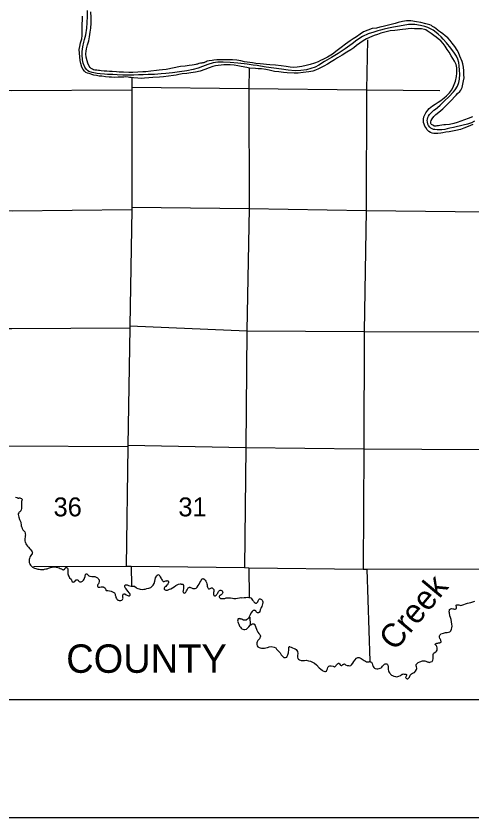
# Model space of a CAD drawing. Extents: x 369523 to 838377, y 495025 to 936819.
# Drawn here: x 696948 to 717263, y 495025 to 530793 of the extents above; entities that cross this region are included whole.
import ezdxf

# ---------------------------------------------------------------- set-up
doc = ezdxf.new("R2010")
doc.units = 0
for name, color, linetype in [('21', 7, 'Continuous'), ('Level 10', 7, 'Continuous'), ('Level 15', 7, 'Continuous'), ('Level 22', 7, 'Continuous'), ('Level 6', 7, 'Continuous')]:
    doc.layers.add(name, color=color, linetype=linetype)

msp = doc.modelspace()

# ---------------------------------------------------------------- linework, layer by layer
at = {"layer": '21'}
for p, q in [((558537, 500305), (833097, 500305)), ((838377, 495025), (542697, 495025))]:
    msp.add_line(p, q, dxfattribs=at)
at = {"layer": 'Level 10'}
for points in [[(704657, 528582), (704484, 528552), (704278, 528539), (703636, 528411), (703473, 528393), (703327, 528374), (703203, 528360), (702952, 528332), (702727, 528312), (702593, 528304), (702380, 528289), (702158, 528281), (701967, 528281), (701734, 528285), (701548, 528293), (701422, 528300), (701235, 528316), (701107, 528324), (700988, 528330), (700878, 528338), (700736, 528348), (700672, 528358), (700617, 528366), (700541, 528372), (700455, 528384), (700403, 528398), (700359, 528420), (700301, 528450), (700246, 528500), (700206, 528552), (700144, 528686), (700110, 528796), (700074, 528956), (700064, 529102), (700076, 529228), (700091, 529332), (700137, 529504), (700185, 529688), (700225, 529867), (700257, 530067), (700280, 530249), (700288, 530477), (700288, 530729), (700278, 530976)], [(700132, 528245), (700060, 528275), (699998, 528339), (699942, 528407), (699883, 528513), (699835, 528671), (699805, 528805), (699783, 528969), (699770, 529140), (699766, 529296), (699784, 529440), (699822, 529596), (699876, 529784), (699898, 529922), (699897, 530445), (699909, 530607), (699907, 530795)], [(716480, 527186), (716555, 527266), (716625, 527334), (716717, 527426), (716765, 527492), (716827, 527607), (716886, 527907), (716910, 528035), (716906, 528171), (716898, 528345), (716888, 528507), (716854, 528655), (716832, 528764), (716724, 529010), (716658, 529174), (716604, 529272), (716506, 529432), (716388, 529586), (716291, 529704), (716189, 529818), (716077, 529908), (715963, 529996), (715868, 530068), (715780, 530130), (715740, 530158), (715662, 530220), (715588, 530276), (715512, 530330), (715457, 530368), (715385, 530397), (715207, 530449), (714988, 530501), (714796, 530537), (714545, 530573), (714435, 530587), (714349, 530585), (714176, 530554), (713983, 530502), (713841, 530466), (713671, 530418), (713484, 530374), (713306, 530329), (713159, 530291), (713011, 530253), (712818, 530233), (712435, 530082), (712282, 529992), (712112, 529864), (711974, 529778), (711835, 529682), (711630, 529535), (711436, 529387), (711257, 529257), (711055, 529100), (710830, 528962), (710619, 528856), (710513, 528804), (710407, 528751), (710244, 528691), (710047, 528633), (709869, 528581), (709678, 528543), (709472, 528506), (709325, 528496), (709161, 528516), (708985, 528540), (708756, 528578), (708513, 528601), (708261, 528617), (707825, 528657), (707635, 528679), (707480, 528699), (707128, 528754), (706971, 528790), (706785, 528820), (706600, 528834), (706438, 528836), (706293, 528840), (706129, 528841), (706017, 528841), (705888, 528835), (705762, 528819), (705688, 528813), (705547, 528795), (705467, 528775), (705415, 528755), (705379, 528739), (705345, 528725), (705333, 528719), (705317, 528713), (705286, 528706), (705252, 528702), (705220, 528698), (705170, 528690), (705090, 528670), (705030, 528652), (704998, 528646), (704953, 528632), (704879, 528616), (704797, 528606), (704657, 528582)], [(715764, 529781), (715676, 529855), (715561, 529929), (715447, 530011), (715353, 530075), (715273, 530137), (715203, 530175), (715146, 530195), (715016, 530217), (714926, 530223), (714846, 530225), (714701, 530227), (714551, 530231), (714427, 530224), (714310, 530210), (714164, 530198), (713827, 530144), (713616, 530136), (713327, 530063), (713199, 530023), (713051, 529977), (712900, 529925), (712804, 529881), (712569, 529780), (712417, 529692), (712264, 529582), (712124, 529486), (711995, 529379), (711871, 529287), (711694, 529175), (711486, 529053), (711279, 528934), (711143, 528846), (710986, 528744), (710834, 528652), (710669, 528558), (710430, 528437), (710292, 528381), (710170, 528341), (709999, 528305), (709742, 528274), (709520, 528252), (709337, 528244), (709030, 528258), (708862, 528282), (708659, 528303), (708459, 528323), (708345, 528345), (708230, 528373), (708072, 528403), (707889, 528435), (707741, 528445), (707613, 528448), (707358, 528472), (707228, 528498), (706985, 528550), (706825, 528574), (706664, 528600), (706484, 528616), (706315, 528617), (706201, 528611), (706087, 528603), (705956, 528585), (705834, 528567), (705722, 528539), (705559, 528485), (705366, 528406), (705156, 528338), (704941, 528288), (704735, 528260), (704562, 528237), (704354, 528211), (704207, 528189), (704083, 528163), (703966, 528147), (703521, 528088), (703343, 528070), (703042, 528046), (702865, 528032), (702665, 528017), (702540, 528013), (702382, 528017), (702177, 528035), (702081, 528045), (702007, 528057), (701939, 528069), (701845, 528079), (701758, 528073), (701678, 528069), (701494, 528062), (701347, 528058), (701199, 528066), (701097, 528074), (700938, 528088), (700770, 528106), (700647, 528118), (700527, 528137), (700407, 528161), (700330, 528179), (700246, 528209), (700132, 528245)], [(717304, 525954), (717099, 525865), (716907, 525797), (716748, 525739), (716548, 525687), (716401, 525651), (716247, 525622), (716100, 525608), (715960, 525588), (715870, 525574), (715749, 525560), (715661, 525554), (715559, 525554), (715487, 525568), (715410, 525596), (715340, 525648), (715266, 525718), (715202, 525824), (715170, 525884), (715130, 525976), (715106, 526042), (715100, 526100), (715102, 526188), (715126, 526296), (715162, 526392), (715210, 526480), (715293, 526596), (715361, 526670), (715431, 526735), (715507, 526783), (715628, 526865), (715756, 526947), (715881, 527027), (716021, 527145), (716123, 527232), (716258, 527362), (716348, 527480), (716416, 527596), (716537, 527895), (716571, 528095), (716587, 528251), (716585, 528485), (716553, 528639), (716487, 528787), (716411, 528901), (716333, 529023), (716241, 529183), (716163, 529305), (716069, 529449), (715976, 529573), (715874, 529681), (715764, 529781)], [(717294, 526298), (717091, 526224), (716939, 526168), (716766, 526101), (716610, 526049), (716459, 526003), (716261, 525961), (716090, 525943), (716012, 525934), (715922, 525920), (715826, 525904), (715778, 525898), (715699, 525892), (715657, 525888), (715613, 525886), (715585, 525886), (715563, 525892), (715521, 525922), (715493, 525942), (715467, 525962), (715451, 525976), (715435, 526004), (715429, 526080), (715449, 526134), (715491, 526212), (715565, 526308), (715657, 526395), (715788, 526507), (715967, 526655), (716169, 526861), (716264, 526956), (716370, 527062), (716480, 527186)]]:
    msp.add_lwpolyline(points, dxfattribs=at)
at = {"layer": 'Level 15'}
for points in [[(702107, 528019), (702114, 527621), (702111, 527496), (702112, 522270), (702109, 522166), (702020, 516978), (702017, 516886), (701930, 511634), (701927, 511580)], [(701927, 511580), (701862, 506255)], [(697726, 506234), (701862, 506255), (702079, 506259), (707122, 506194), (707320, 506181), (712417, 506118), (712584, 506121), (717782, 506141), (717948, 506135), (723059, 506141), (723251, 506147)], [(702079, 506259), (702087, 505383)]]:
    msp.add_lwpolyline(points, dxfattribs=at)
at = {"layer": 'Level 22'}
for points in [[(712605, 529728), (712569, 527495), (712545, 522126), (712468, 516724), (712450, 511475)], [(707339, 528457), (707319, 527554), (707340, 522213), (707229, 516751), (707182, 511537)], [(702114, 527621), (707319, 527554), (712569, 527495), (715827, 527471)], [(686033, 527581), (691398, 527509), (696747, 527477), (702111, 527496)], [(685969, 522271), (691399, 522148), (696790, 522103), (702109, 522166)], [(702112, 522270), (707340, 522213), (712545, 522126), (717835, 522062), (721683, 522037)], [(685936, 516946), (691402, 516863), (696761, 516850), (702017, 516886)], [(702020, 516978), (707229, 516751), (712468, 516724), (717678, 516704), (718495, 516707)], [(701927, 511580), (696622, 511607), (691246, 511576), (685980, 511574)], [(722926, 511425), (717617, 511442), (712450, 511475), (707182, 511537), (701930, 511634)], [(707182, 511537), (707122, 506194)], [(712450, 511475), (712417, 506118)], [(707320, 506181), (707343, 504881)], [(712584, 506121), (712716, 502014)], [(707371, 503988), (707375, 503633)]]:
    msp.add_lwpolyline(points, dxfattribs=at)
at = {"layer": 'Level 6'}
for points in [[(710272, 528517), (710081, 528449), (709891, 528387), (709640, 528360), (709392, 528354), (709079, 528378), (708770, 528418), (708431, 528465), (708096, 528519), (707845, 528557), (707697, 528587), (707511, 528609), (707252, 528642), (706829, 528696), (706494, 528726), (706181, 528737), (705942, 528737), (705732, 528713), (705491, 528633), (705262, 528542), (705062, 528464), (704839, 528402), (704564, 528354), (704229, 528305), (703918, 528265), (703622, 528229), (703419, 528210), (703122, 528192), (702833, 528180), (702617, 528170), (702410, 528165), (702194, 528159), (701977, 528157), (701700, 528159), (701460, 528172), (701255, 528180), (701030, 528188), (700888, 528202), (700689, 528222), (700565, 528234), (700409, 528253), (700335, 528269), (700186, 528325), (700132, 528365), (700080, 528411), (700008, 528517), (699942, 528685), (699912, 528843), (699892, 529066), (699892, 529214), (699922, 529416), (699968, 529626), (700005, 529744), (700055, 529961), (700099, 530255), (700121, 530483), (700128, 530791), (700128, 531035)], [(717384, 526098), (717240, 526030), (717069, 525976), (716873, 525931), (716445, 525829), (716285, 525789), (716166, 525758), (716056, 525734), (715918, 525714), (715807, 525714), (715709, 525718), (715615, 525726), (715549, 525738), (715491, 525758), (715435, 525788), (715380, 525840), (715328, 525908), (715298, 525972), (715278, 526070), (715272, 526128), (715278, 526190), (715294, 526264), (715321, 526330), (715369, 526400), (715439, 526474), (715567, 526593), (715640, 526647), (715726, 526719), (715846, 526821), (716047, 527005), (716236, 527188), (716444, 527414), (716515, 527498), (716615, 527666), (716677, 527831), (716709, 527971), (716720, 528205), (716712, 528379), (716696, 528577), (716672, 528721), (716628, 528863), (716568, 529011), (716492, 529138), (716329, 529364), (716131, 529600), (715979, 529766), (715886, 529864), (715764, 529978), (715668, 530061), (715528, 530161), (715423, 530221), (715299, 530279), (715157, 530329), (714968, 530373), (714717, 530409), (714543, 530413), (714437, 530411), (714032, 530346), (713761, 530290), (713544, 530246), (713358, 530205), (713185, 530159), (713063, 530131), (712884, 530079), (712635, 529997), (712379, 529882), (712138, 529720), (711919, 529558), (711610, 529327), (711295, 529127), (711010, 528946), (710697, 528760), (710439, 528599), (710272, 528517)], [(696926, 509337), (696988, 509311), (697006, 509302), (697028, 509296)], [(697028, 509296), (697048, 509296), (697066, 509296), (697074, 509298), (697090, 509298), (697118, 509297), (697144, 509293), (697192, 509268), (697200, 509262), (697216, 509214), (697213, 509178), (697197, 509139), (697186, 509089), (697191, 508969), (697187, 508825), (697178, 508765), (697154, 508719), (697115, 508682), (697087, 508664), (697066, 508634), (697048, 508587), (697049, 508553), (697055, 508503), (697070, 508445), (697109, 508334), (697121, 508314), (697148, 508252), (697156, 508218), (697165, 508184), (697172, 508094), (697180, 508058), (697188, 508016), (697199, 507990), (697215, 507941), (697250, 507877)], [(697250, 507877), (697343, 507786), (697356, 507730), (697361, 507696), (697366, 507642), (697358, 507604), (697347, 507552), (697338, 507487), (697344, 507379), (697359, 507323), (697365, 507305), (697384, 507258), (697410, 507210), (697457, 507153), (697496, 507107), (697557, 507026), (697602, 506979), (697634, 506943), (697661, 506898), (697674, 506870), (697674, 506866), (697668, 506830), (697663, 506798), (697637, 506773), (697600, 506732), (697580, 506694), (697569, 506656), (697546, 506597), (697531, 506553), (697527, 506509), (697532, 506451), (697535, 506413), (697556, 506365), (697568, 506341), (697599, 506304), (697627, 506268), (697658, 506236), (697680, 506215), (697714, 506195), (697771, 506172), (697825, 506149), (697921, 506123), (697973, 506116), (698041, 506107), (698071, 506107), (698099, 506106), (698123, 506108), (698153, 506113), (698179, 506109), (698219, 506118), (698269, 506131), (698335, 506144), (698398, 506161), (698484, 506198), (698555, 506218), (698627, 506233), (698679, 506232), (698709, 506224), (698739, 506215), (698817, 506194), (698870, 506175), (698914, 506155), (698970, 506130), (699008, 506111), (699035, 506101), (699067, 506096), (699106, 506117), (699134, 506151), (699144, 506163), (699153, 506176), (699171, 506192), (699187, 506200), (699199, 506198), (699227, 506181), (699239, 506165), (699254, 506123), (699261, 506055), (699261, 505959), (699259, 505909), (699266, 505863), (699285, 505819), (699310, 505773), (699334, 505742), (699407, 505671), (699426, 505629), (699432, 505595), (699455, 505563), (699479, 505552), (699515, 505546), (699537, 505559), (699564, 505579), (699612, 505628), (699629, 505641), (699643, 505645), (699671, 505645), (699677, 505645), (699687, 505642), (699718, 505626), (699738, 505608), (699750, 505593), (699768, 505579)], [(699768, 505579), (699789, 505563), (699817, 505558), (699849, 505558), (699882, 505569), (699904, 505583), (699926, 505597), (699955, 505634), (699981, 505679), (699998, 505727), (700021, 505795), (700032, 505842), (700040, 505864), (700047, 505884), (700061, 505902), (700073, 505908), (700099, 505909), (700111, 505909), (700125, 505885), (700156, 505854), (700192, 505822), (700238, 505803), (700320, 505790), (700364, 505791), (700414, 505792), (700452, 505789), (700492, 505777), (700521, 505766), (700551, 505752), (700579, 505733), (700608, 505707), (700628, 505683), (700650, 505650), (700659, 505610), (700656, 505570), (700638, 505519), (700617, 505475), (700594, 505434), (700580, 505408), (700579, 505376), (700583, 505358), (700592, 505330), (700610, 505322), (700638, 505313), (700676, 505320), (700737, 505333), (700789, 505336), (700827, 505328), (700862, 505315), (700906, 505287), (700924, 505270), (700945, 505210), (700949, 505190), (700970, 505176), (701036, 505163), (701112, 505155), (701188, 505138), (701252, 505117), (701307, 505086), (701329, 505062), (701362, 505011), (701371, 504965), (701388, 504905), (701398, 504853), (701421, 504811), (701446, 504780), (701486, 504746), (701512, 504737), (701550, 504727), (701584, 504726), (701622, 504730), (701658, 504745), (701686, 504768), (701707, 504792), (701717, 504824), (701710, 504856), (701705, 504900), (701707, 504948), (701712, 504978), (701716, 504999), (701735, 505019), (701759, 505023), (701771, 505021), (701801, 505018), (701860, 504983), (701924, 504948), (701963, 504935), (701993, 504937), (702026, 504960), (702034, 504976), (702030, 504998), (702021, 505034), (701992, 505073), (701944, 505127), (701882, 505206), (701856, 505247), (701817, 505287), (701809, 505309), (701802, 505329), (701796, 505369), (701800, 505391)], [(701800, 505391), (701807, 505407), (701819, 505417), (701839, 505429), (701897, 505420), (701953, 505397), (702023, 505380), (702084, 505365), (702134, 505364), (702180, 505369), (702198, 505367), (702220, 505362), (702248, 505342), (702296, 505303), (702329, 505277), (702482, 505226), (702562, 505219), (702647, 505225), (702701, 505231), (702781, 505255), (702858, 505272), (702948, 505304), (703021, 505359), (703064, 505412), (703101, 505487), (703133, 505583), (703146, 505658), (703159, 505730), (703186, 505779), (703211, 505819), (703229, 505841), (703247, 505868), (703261, 505876), (703288, 505883), (703304, 505875), (703327, 505859), (703355, 505830), (703376, 505780), (703417, 505710), (703434, 505677), (703458, 505635), (703481, 505605), (703501, 505580), (703511, 505572), (703545, 505570), (703581, 505581), (703617, 505594), (703639, 505600), (703664, 505608), (703676, 505611), (703688, 505609), (703700, 505607), (703721, 505599), (703733, 505587), (703741, 505572), (703743, 505552), (703736, 505515), (703726, 505491), (703709, 505463), (703691, 505430), (703658, 505388), (703621, 505351), (703585, 505323), (703565, 505302), (703550, 505278), (703546, 505258), (703546, 505248), (703551, 505230), (703561, 505212), (703587, 505196), (703629, 505183), (703693, 505184), (703725, 505195), (703786, 505224), (703844, 505251), (703915, 505294), (703990, 505335), (704074, 505389), (704129, 505418), (704192, 505449), (704260, 505462), (704284, 505463), (704310, 505459), (704336, 505459), (704348, 505460), (704360, 505456), (704380, 505446), (704393, 505434), (704399, 505424), (704405, 505406), (704414, 505369), (704416, 505324), (704417, 505290), (704406, 505238), (704394, 505190), (704389, 505150), (704387, 505130), (704390, 505106), (704398, 505080), (704420, 505066), (704434, 505060)], [(704434, 505060), (704443, 505056), (704484, 505067), (704518, 505100), (704549, 505152), (704574, 505207), (704597, 505255), (704617, 505282), (704646, 505304), (704662, 505311), (704678, 505313), (704694, 505313), (704728, 505306), (704765, 505290), (704801, 505271), (704827, 505259), (704855, 505256), (704875, 505254), (704925, 505261), (704975, 505274), (705026, 505325), (705069, 505390), (705106, 505452), (705144, 505523), (705177, 505586), (705210, 505652), (705232, 505685), (705244, 505695), (705256, 505697), (705270, 505700), (705288, 505698), (705316, 505686), (705350, 505659), (705377, 505627), (705399, 505589), (705432, 505528), (705457, 505466), (705462, 505422), (705465, 505366), (705475, 505322), (705490, 505290), (705502, 505267), (705524, 505251), (705549, 505245), (705571, 505246), (705604, 505258), (705634, 505275), (705654, 505283), (705670, 505286), (705688, 505284), (705708, 505270), (705734, 505249), (705755, 505221), (705765, 505177), (705764, 505131), (705753, 505085), (705746, 505036), (705746, 505008), (705749, 504982), (705757, 504960), (705767, 504951), (705791, 504933), (705805, 504929), (705825, 504933), (705865, 504958), (705890, 504985), (705914, 505023), (705935, 505058), (705951, 505092), (705974, 505130), (705994, 505155), (706021, 505173), (706049, 505182), (706075, 505182), (706103, 505177), (706139, 505155), (706154, 505129), (706158, 505097), (706149, 505057), (706134, 505023), (706106, 504990), (706094, 504980), (706076, 504970), (706049, 504953), (706031, 504941), (706013, 504925), (706005, 504910), (706002, 504892), (706016, 504855), (706035, 504837), (706057, 504819), (706079, 504810), (706121, 504806), (706161, 504807), (706213, 504814), (706251, 504820), (706304, 504837), (706400, 504849), (706454, 504844), (706508, 504841), (706596, 504824)], [(706596, 504824), (706648, 504813), (706744, 504817), (706820, 504828), (706904, 504843), (706958, 504854), (707002, 504847), (707119, 504853), (707191, 504864), (707269, 504866), (707317, 504862), (707359, 504855), (707409, 504838), (707424, 504826), (707454, 504783), (707489, 504741), (707522, 504700), (707546, 504668), (707568, 504640), (707593, 504621), (707603, 504615), (707615, 504607), (707637, 504603), (707659, 504608), (707692, 504628), (707722, 504661), (707743, 504709), (707755, 504742), (707764, 504766), (707780, 504782), (707800, 504794), (707828, 504797), (707850, 504791), (707882, 504772), (707917, 504734), (707929, 504706), (707938, 504663), (707941, 504610), (707935, 504570), (707916, 504514), (707895, 504451), (707878, 504407), (707859, 504363), (707831, 504306), (707805, 504236), (707785, 504195), (707767, 504187), (707754, 504181), (707744, 504178), (707708, 504178), (707683, 504189), (707665, 504207), (707647, 504233), (707628, 504257), (707616, 504266), (707600, 504276), (707580, 504286), (707558, 504285), (707540, 504283), (707518, 504277), (707498, 504266), (707473, 504240), (707416, 504159), (707379, 504080), (707337, 504001), (707304, 503925), (707257, 503888), (707215, 503863), (707197, 503853), (707179, 503848), (707147, 503840), (707119, 503845), (707085, 503853), (707051, 503868), (707013, 503890), (706989, 503897), (706969, 503899), (706943, 503906), (706925, 503910), (706897, 503914), (706875, 503911), (706849, 503901), (706835, 503889), (706829, 503873), (706824, 503842), (706822, 503804), (706827, 503768), (706852, 503725), (706872, 503671), (706910, 503585), (706945, 503532), (706983, 503484), (707004, 503461), (707052, 503448), (707104, 503430), (707144, 503429), (707218, 503450), (707275, 503507), (707320, 503550), (707375, 503617), (707418, 503646)], [(714325, 501346), (714313, 501318), (714308, 501294), (714308, 501286), (714312, 501274), (714326, 501258), (714344, 501246), (714377, 501237), (714403, 501235), (714430, 501254), (714481, 501305), (714516, 501389), (714569, 501458), (714618, 501483), (714658, 501496), (714702, 501519), (714755, 501566), (714798, 501641), (714805, 501697), (714796, 501777), (714783, 501799), (714773, 501849), (714778, 501877), (714815, 501921), (714873, 501960), (714948, 501990), (715065, 502028), (715145, 502037), (715167, 502031), (715214, 502014), (715262, 501995), (715292, 501989), (715354, 501966), (715392, 501973), (715434, 501982), (715487, 502005), (715521, 502059), (715533, 502128), (715538, 502224), (715537, 502282), (715538, 502322), (715546, 502362), (715581, 502389), (715647, 502428), (715658, 502438), (715688, 502469), (715709, 502509), (715718, 502564), (715716, 502614), (715697, 502673), (715678, 502697), (715627, 502766), (715631, 502777), (715643, 502789), (715665, 502805), (715678, 502811), (715698, 502816), (715720, 502818), (715750, 502825), (715774, 502829), (715826, 502840), (715846, 502844), (715862, 502855), (715897, 502861), (715889, 502881), (715887, 502885), (715884, 502951), (715849, 503017), (715837, 503036), (715816, 503086), (715815, 503144), (715833, 503175), (715856, 503205), (715884, 503230), (715931, 503248), (715993, 503266), (716039, 503278), (716084, 503291), (716158, 503302), (716272, 503328), (716307, 503349), (716319, 503369), (716350, 503442), (716371, 503510), (716376, 503585), (716362, 503670), (716353, 503768), (716339, 503878), (716303, 503970), (716280, 504046), (716262, 504172), (716255, 504226), (716258, 504290), (716270, 504322), (716290, 504336), (716303, 504347), (716325, 504357), (716359, 504362), (716417, 504357), (716443, 504349), (716485, 504338)], [(716485, 504338), (716511, 504340), (716541, 504349), (716573, 504373), (716582, 504395), (716580, 504441), (716567, 504475), (716563, 504499), (716564, 504521), (716596, 504534), (716628, 504538), (716682, 504525), (716717, 504510), (716739, 504504), (716820, 504518), (717063, 504598), (717216, 504636), (717395, 504692)], [(707418, 503646), (707458, 503673), (707488, 503683), (707518, 503690), (707548, 503678), (707570, 503663), (707580, 503647), (707599, 503609), (707613, 503563), (707628, 503519), (707657, 503444), (707680, 503396), (707727, 503315), (707768, 503259), (707795, 503218), (707811, 503202), (707832, 503172), (707836, 503130), (707831, 503096), (707815, 503060), (707790, 503021), (707753, 502974), (707723, 502940), (707694, 502883), (707677, 502829), (707678, 502761), (707697, 502697), (707724, 502659), (707782, 502622), (707830, 502611), (707891, 502602), (708018, 502602), (708072, 502609), (708152, 502629), (708204, 502647), (708231, 502660), (708313, 502673), (708447, 502648), (708520, 502613), (708561, 502547), (708628, 502474), (708711, 502384), (708769, 502298), (708803, 502249), (708880, 502186), (708898, 502180), (708960, 502181), (709010, 502190), (709035, 502247), (709062, 502305), (709083, 502396), (709094, 502440), (709103, 502488), (709106, 502538), (709104, 502570), (709099, 502606), (709097, 502628), (709099, 502647), (709114, 502669), (709126, 502671), (709152, 502663), (709205, 502636), (709263, 502609), (709336, 502582), (709386, 502565), (709430, 502534), (709483, 502455), (709501, 502365), (709491, 502264), (709490, 502194), (709505, 502136), (709535, 502101), (709572, 502071), (709646, 502051), (709712, 502050), (709806, 502053), (709875, 502059), (709976, 502040), (710070, 502014), (710160, 501981), (710247, 501931), (710336, 501858), (710460, 501728), (710525, 501665), (710584, 501612), (710626, 501586), (710664, 501573), (710711, 501560), (710725, 501558), (710743, 501560), (710760, 501567), (710782, 501577), (710804, 501613), (710825, 501672), (710840, 501740), (710855, 501768), (710883, 501791), (710924, 501810), (710964, 501816), (710988, 501817), (711077, 501800)], [(711077, 501800), (711115, 501777), (711137, 501769), (711151, 501769), (711177, 501788), (711210, 501831), (711229, 501857), (711267, 501900), (711312, 501924), (711332, 501925), (711359, 501899), (711387, 501862), (711408, 501838), (711438, 501828), (711448, 501827), (711470, 501831), (711499, 501851), (711523, 501876), (711529, 501878), (711553, 501886), (711577, 501897), (711603, 501891), (711611, 501879), (711631, 501856), (711698, 501823), (711756, 501818), (711812, 501815), (711863, 501822), (711901, 501856), (711950, 501933), (712006, 502008), (712041, 502069), (712122, 502150), (712184, 502176), (712206, 502178), (712240, 502176), (712292, 502157), (712328, 502138), (712375, 502105), (712467, 502048), (712524, 502015), (712568, 501992), (712598, 501986), (712624, 501985), (712648, 501989), (712672, 501993), (712692, 501996), (712708, 501996), (712716, 501994), (712746, 501991), (712782, 501971), (712799, 501949), (712817, 501916), (712832, 501862), (712847, 501818), (712867, 501780), (712892, 501737), (712918, 501709), (712957, 501694), (713019, 501683), (713065, 501683), (713126, 501689), (713224, 501718), (713245, 501757), (713277, 501791), (713318, 501838), (713352, 501863), (713369, 501883), (713393, 501895), (713417, 501898), (713449, 501896), (713471, 501893), (713483, 501881), (713503, 501863), (713514, 501837), (713527, 501769), (713524, 501705), (713529, 501647), (713544, 501589), (713562, 501542), (713589, 501498), (713612, 501464), (713640, 501433), (713685, 501399), (713727, 501376), (713785, 501351), (713856, 501330), (713902, 501325), (713961, 501334), (714011, 501351), (714085, 501380), (714152, 501433), (714183, 501444), (714215, 501448), (714237, 501441), (714252, 501437), (714317, 501438), (714350, 501421), (714352, 501407), (714344, 501380), (714325, 501346)]]:
    msp.add_lwpolyline(points, dxfattribs=at)

# ---------------------------------------------------------------- texts
at = {"layer": '21'}
msp.add_text('COUNTY', height=1267.2, dxfattribs=at).set_placement((699183, 501499))
at = {"layer": 'Level 10'}
msp.add_text('Creek', height=1056, rotation=50, dxfattribs=at).set_placement((713837, 502433))
at = {"layer": 'Level 22'}
for s, p in [('36', (698621, 508476)), ('31', (704182, 508476))]:
    msp.add_text(s, height=844.8, dxfattribs=at).set_placement(p)

doc.saveas('drawing.dxf')
